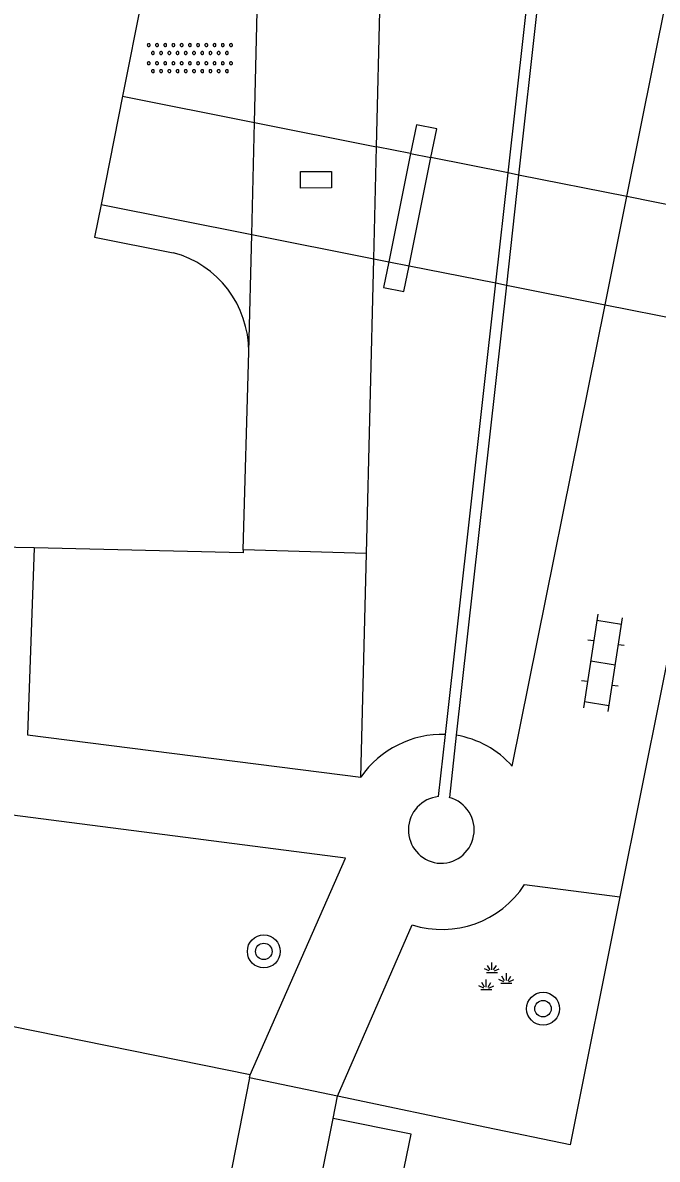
# Model space of a CAD drawing. Extents: x 125000 to 129004, y 397500 to 399008.
# Drawn here: x 127778.53 to 127793.96, y 398836.34 to 398863.96 of the extents above; entities that cross this region are included whole.
import ezdxf

# ---------------------------------------------------------------- set-up
doc = ezdxf.new("R2010")
doc.units = 0
for name, color, linetype in [('gg-afsc-hekwerk', 7, 'Continuous'), ('gg-afsc-muur', 7, 'Continuous'), ('gg-bbg-hoofdgebouw', 7, 'Continuous'), ('gg-bbg-luifel en loopbrug', 7, 'Continuous'), ('gg-knt-verharding', 7, 'Continuous'), ('gg-knt-verharding nz', 7, 'Continuous'), ('gt-grn-groengrens', 7, 'Continuous'), ('gt-symb-boom', 7, 'Continuous'), ('gt-symb-groenvak', 7, 'Continuous'), ('gt-symb-klinker verharding', 7, 'Continuous'), ('gt-symb-kolk center center', 7, 'Continuous'), ('gt-symb-overige verharding', 7, 'Continuous')]:
    doc.layers.add(name, color=color, linetype=linetype)

# ---------------------------------------------------------------- blocks, each defined once
blk = doc.blocks.new('gt0-BOOM')
at = {"layer": 'gt-symb-boom'}
for radius in [0.4, 0.2]:
    blk.add_circle((0, 0), radius, dxfattribs=at)
blk = doc.blocks.new('gt0-KL1')
at = {"layer": 'gt-symb-klinker verharding'}
for p, q in [((-1.15, 0.3), (1.15, 0.3)), ((-1, -0.3), (-1, 0.3)), ((-0.5, 0.3), (-0.5, 0.45)), ((0, -0.3), (0, 0.3)), ((0.5, 0.3), (0.5, 0.45)), ((1, -0.3), (1, 0.3)), ((-1.15, -0.3), (1.15, -0.3)), ((-0.5, -0.45), (-0.5, -0.3)), ((0.5, -0.45), (0.5, -0.3))]:
    blk.add_line(p, q, dxfattribs=at)
blk = doc.blocks.new('gt0-GRVAK')
at = {"layer": 'gt-symb-groenvak'}
for p, q in [((-0.091, 0.211), (-0.156, 0.322)), ((-0.047, 0.214), (-0.047, 0.393)), ((-0.004, 0.211), (0.061, 0.322)), ((-0.11, 0.189), (-0.228, 0.24)), ((-0.182, 0.153), (0.088, 0.153)), ((0.015, 0.189), (0.133, 0.24)), ((0.262, -0.052), (0.197, 0.059)), ((0.305, -0.049), (0.305, 0.13)), ((0.349, -0.052), (0.414, 0.059)), ((-0.245, -0.228), (-0.363, -0.177)), ((-0.318, -0.264), (-0.047, -0.264)), ((-0.226, -0.206), (-0.291, -0.095)), ((-0.183, -0.203), (-0.183, -0.024)), ((-0.139, -0.206), (-0.074, -0.095)), ((-0.12, -0.228), (-0.002, -0.177)), ((0.243, -0.074), (0.125, -0.023)), ((0.17, -0.11), (0.441, -0.11)), ((0.368, -0.074), (0.486, -0.023))]:
    blk.add_line(p, q, dxfattribs=at)
blk = doc.blocks.new('gt0-OVH')
at = {"layer": 'gt-symb-overige verharding'}
for points in [[(-0.972, 0.298), (-0.967, 0.308), (-0.965, 0.319), (-0.966, 0.33), (-0.971, 0.34), (-0.978, 0.348), (-0.988, 0.353), (-0.999, 0.355), (-1.01, 0.354), (-1.02, 0.349), (-1.028, 0.342), (-1.033, 0.332), (-1.035, 0.321), (-1.034, 0.31), (-1.029, 0.3), (-1.022, 0.292), (-1.012, 0.287), (-1.001, 0.285), (-0.99, 0.286), (-0.98, 0.291)], [(-0.772, 0.298), (-0.767, 0.308), (-0.765, 0.319), (-0.766, 0.33), (-0.771, 0.34), (-0.778, 0.348), (-0.788, 0.353), (-0.799, 0.355), (-0.81, 0.354), (-0.82, 0.349), (-0.828, 0.342), (-0.833, 0.332), (-0.835, 0.321), (-0.834, 0.31), (-0.829, 0.3), (-0.822, 0.292), (-0.812, 0.287), (-0.801, 0.285), (-0.79, 0.286), (-0.78, 0.291)], [(-0.572, 0.298), (-0.567, 0.308), (-0.565, 0.319), (-0.566, 0.33), (-0.571, 0.34), (-0.578, 0.348), (-0.588, 0.353), (-0.599, 0.355), (-0.61, 0.354), (-0.62, 0.349), (-0.628, 0.342), (-0.633, 0.332), (-0.635, 0.321), (-0.634, 0.31), (-0.629, 0.3), (-0.622, 0.292), (-0.612, 0.287), (-0.601, 0.285), (-0.59, 0.286), (-0.58, 0.291)], [(-0.372, 0.298), (-0.367, 0.308), (-0.365, 0.319), (-0.366, 0.33), (-0.371, 0.34), (-0.378, 0.348), (-0.388, 0.353), (-0.399, 0.355), (-0.41, 0.354), (-0.42, 0.349), (-0.428, 0.342), (-0.433, 0.332), (-0.435, 0.321), (-0.434, 0.31), (-0.429, 0.3), (-0.422, 0.292), (-0.412, 0.287), (-0.401, 0.285), (-0.39, 0.286), (-0.38, 0.291)], [(-0.172, 0.298), (-0.167, 0.308), (-0.165, 0.319), (-0.166, 0.33), (-0.171, 0.34), (-0.178, 0.348), (-0.188, 0.353), (-0.199, 0.355), (-0.21, 0.354), (-0.22, 0.349), (-0.228, 0.342), (-0.233, 0.332), (-0.235, 0.321), (-0.234, 0.31), (-0.229, 0.3), (-0.222, 0.292), (-0.212, 0.287), (-0.201, 0.285), (-0.19, 0.286), (-0.18, 0.291)], [(0.028, 0.298), (0.033, 0.308), (0.035, 0.319), (0.034, 0.33), (0.029, 0.34), (0.022, 0.348), (0.012, 0.353), (0.001, 0.355), (-0.01, 0.354), (-0.02, 0.349), (-0.028, 0.342), (-0.033, 0.332), (-0.035, 0.321), (-0.034, 0.31), (-0.029, 0.3), (-0.022, 0.292), (-0.012, 0.287), (-0.001, 0.285), (0.01, 0.286), (0.02, 0.291)], [(0.228, 0.298), (0.233, 0.308), (0.235, 0.319), (0.234, 0.33), (0.229, 0.34), (0.222, 0.348), (0.212, 0.353), (0.201, 0.355), (0.19, 0.354), (0.18, 0.349), (0.172, 0.342), (0.167, 0.332), (0.165, 0.321), (0.166, 0.31), (0.171, 0.3), (0.178, 0.292), (0.188, 0.287), (0.199, 0.285), (0.21, 0.286), (0.22, 0.291)], [(0.428, 0.298), (0.433, 0.308), (0.435, 0.319), (0.434, 0.33), (0.429, 0.34), (0.422, 0.348), (0.412, 0.353), (0.401, 0.355), (0.39, 0.354), (0.38, 0.349), (0.372, 0.342), (0.367, 0.332), (0.365, 0.321), (0.366, 0.31), (0.371, 0.3), (0.378, 0.292), (0.388, 0.287), (0.399, 0.285), (0.41, 0.286), (0.42, 0.291)], [(0.628, 0.298), (0.633, 0.308), (0.635, 0.319), (0.634, 0.33), (0.629, 0.34), (0.622, 0.348), (0.612, 0.353), (0.601, 0.355), (0.59, 0.354), (0.58, 0.349), (0.572, 0.342), (0.567, 0.332), (0.565, 0.321), (0.566, 0.31), (0.571, 0.3), (0.578, 0.292), (0.588, 0.287), (0.599, 0.285), (0.61, 0.286), (0.62, 0.291)], [(0.828, 0.298), (0.833, 0.308), (0.835, 0.319), (0.834, 0.33), (0.829, 0.34), (0.822, 0.348), (0.812, 0.353), (0.801, 0.355), (0.79, 0.354), (0.78, 0.349), (0.772, 0.342), (0.767, 0.332), (0.765, 0.321), (0.766, 0.31), (0.771, 0.3), (0.778, 0.292), (0.788, 0.287), (0.799, 0.285), (0.81, 0.286), (0.82, 0.291)], [(1.028, 0.298), (1.033, 0.308), (1.035, 0.319), (1.034, 0.33), (1.029, 0.34), (1.022, 0.348), (1.012, 0.353), (1.001, 0.355), (0.99, 0.354), (0.98, 0.349), (0.972, 0.342), (0.967, 0.332), (0.965, 0.321), (0.966, 0.31), (0.971, 0.3), (0.978, 0.292), (0.988, 0.287), (0.999, 0.285), (1.01, 0.286), (1.02, 0.291)], [(-0.872, 0.106), (-0.867, 0.116), (-0.865, 0.126), (-0.866, 0.137), (-0.871, 0.147), (-0.878, 0.156), (-0.888, 0.161), (-0.899, 0.163), (-0.91, 0.162), (-0.92, 0.157), (-0.928, 0.15), (-0.933, 0.14), (-0.935, 0.129), (-0.934, 0.118), (-0.929, 0.108), (-0.922, 0.1), (-0.912, 0.095), (-0.901, 0.092), (-0.89, 0.094), (-0.88, 0.098)], [(-0.672, 0.106), (-0.667, 0.116), (-0.665, 0.126), (-0.666, 0.137), (-0.671, 0.147), (-0.678, 0.156), (-0.688, 0.161), (-0.699, 0.163), (-0.71, 0.162), (-0.72, 0.157), (-0.728, 0.15), (-0.733, 0.14), (-0.735, 0.129), (-0.734, 0.118), (-0.729, 0.108), (-0.722, 0.1), (-0.712, 0.095), (-0.701, 0.092), (-0.69, 0.094), (-0.68, 0.098)], [(-0.472, 0.106), (-0.467, 0.116), (-0.465, 0.126), (-0.466, 0.137), (-0.471, 0.147), (-0.478, 0.156), (-0.488, 0.161), (-0.499, 0.163), (-0.51, 0.162), (-0.52, 0.157), (-0.528, 0.15), (-0.533, 0.14), (-0.535, 0.129), (-0.534, 0.118), (-0.529, 0.108), (-0.522, 0.1), (-0.512, 0.095), (-0.501, 0.092), (-0.49, 0.094), (-0.48, 0.098)], [(-0.272, 0.106), (-0.267, 0.116), (-0.265, 0.126), (-0.266, 0.137), (-0.271, 0.147), (-0.278, 0.156), (-0.288, 0.161), (-0.299, 0.163), (-0.31, 0.162), (-0.32, 0.157), (-0.328, 0.15), (-0.333, 0.14), (-0.335, 0.129), (-0.334, 0.118), (-0.329, 0.108), (-0.322, 0.1), (-0.312, 0.095), (-0.301, 0.092), (-0.29, 0.094), (-0.28, 0.098)], [(-0.072, 0.106), (-0.067, 0.116), (-0.065, 0.126), (-0.066, 0.137), (-0.071, 0.147), (-0.078, 0.156), (-0.088, 0.161), (-0.099, 0.163), (-0.11, 0.162), (-0.12, 0.157), (-0.128, 0.15), (-0.133, 0.14), (-0.135, 0.129), (-0.134, 0.118), (-0.129, 0.108), (-0.122, 0.1), (-0.112, 0.095), (-0.101, 0.092), (-0.09, 0.094), (-0.08, 0.098)], [(0.128, 0.106), (0.133, 0.116), (0.135, 0.126), (0.134, 0.137), (0.129, 0.147), (0.122, 0.156), (0.112, 0.161), (0.101, 0.163), (0.09, 0.162), (0.08, 0.157), (0.072, 0.15), (0.067, 0.14), (0.065, 0.129), (0.066, 0.118), (0.071, 0.108), (0.078, 0.1), (0.088, 0.095), (0.099, 0.092), (0.11, 0.094), (0.12, 0.098)], [(0.328, 0.106), (0.333, 0.116), (0.335, 0.126), (0.334, 0.137), (0.329, 0.147), (0.322, 0.156), (0.312, 0.161), (0.301, 0.163), (0.29, 0.162), (0.28, 0.157), (0.272, 0.15), (0.267, 0.14), (0.265, 0.129), (0.266, 0.118), (0.271, 0.108), (0.278, 0.1), (0.288, 0.095), (0.299, 0.092), (0.31, 0.094), (0.32, 0.098)], [(0.528, 0.106), (0.533, 0.116), (0.535, 0.126), (0.534, 0.137), (0.529, 0.147), (0.522, 0.156), (0.512, 0.161), (0.501, 0.163), (0.49, 0.162), (0.48, 0.157), (0.472, 0.15), (0.467, 0.14), (0.465, 0.129), (0.466, 0.118), (0.471, 0.108), (0.478, 0.1), (0.488, 0.095), (0.499, 0.092), (0.51, 0.094), (0.52, 0.098)], [(0.728, 0.106), (0.733, 0.116), (0.735, 0.126), (0.734, 0.137), (0.729, 0.147), (0.722, 0.156), (0.712, 0.161), (0.701, 0.163), (0.69, 0.162), (0.68, 0.157), (0.672, 0.15), (0.667, 0.14), (0.665, 0.129), (0.666, 0.118), (0.671, 0.108), (0.678, 0.1), (0.688, 0.095), (0.699, 0.092), (0.71, 0.094), (0.72, 0.098)], [(0.928, 0.106), (0.933, 0.116), (0.935, 0.126), (0.934, 0.137), (0.929, 0.147), (0.922, 0.156), (0.912, 0.161), (0.901, 0.163), (0.89, 0.162), (0.88, 0.157), (0.872, 0.15), (0.867, 0.14), (0.865, 0.129), (0.866, 0.118), (0.871, 0.108), (0.878, 0.1), (0.888, 0.095), (0.899, 0.092), (0.91, 0.094), (0.92, 0.098)], [(-0.972, -0.142), (-0.967, -0.132), (-0.965, -0.121), (-0.966, -0.11), (-0.971, -0.1), (-0.978, -0.092), (-0.988, -0.087), (-0.999, -0.085), (-1.01, -0.086), (-1.02, -0.091), (-1.028, -0.098), (-1.033, -0.108), (-1.035, -0.119), (-1.034, -0.13), (-1.029, -0.14), (-1.022, -0.148), (-1.012, -0.153), (-1.001, -0.155), (-0.99, -0.154), (-0.98, -0.149)], [(-0.772, -0.142), (-0.767, -0.132), (-0.765, -0.121), (-0.766, -0.11), (-0.771, -0.1), (-0.778, -0.092), (-0.788, -0.087), (-0.799, -0.085), (-0.81, -0.086), (-0.82, -0.091), (-0.828, -0.098), (-0.833, -0.108), (-0.835, -0.119), (-0.834, -0.13), (-0.829, -0.14), (-0.822, -0.148), (-0.812, -0.153), (-0.801, -0.155), (-0.79, -0.154), (-0.78, -0.149)], [(-0.572, -0.142), (-0.567, -0.132), (-0.565, -0.121), (-0.566, -0.11), (-0.571, -0.1), (-0.578, -0.092), (-0.588, -0.087), (-0.599, -0.085), (-0.61, -0.086), (-0.62, -0.091), (-0.628, -0.098), (-0.633, -0.108), (-0.635, -0.119), (-0.634, -0.13), (-0.629, -0.14), (-0.622, -0.148), (-0.612, -0.153), (-0.601, -0.155), (-0.59, -0.154), (-0.58, -0.149)], [(-0.372, -0.142), (-0.367, -0.132), (-0.365, -0.121), (-0.366, -0.11), (-0.371, -0.1), (-0.378, -0.092), (-0.388, -0.087), (-0.399, -0.085), (-0.41, -0.086), (-0.42, -0.091), (-0.428, -0.098), (-0.433, -0.108), (-0.435, -0.119), (-0.434, -0.13), (-0.429, -0.14), (-0.422, -0.148), (-0.412, -0.153), (-0.401, -0.155), (-0.39, -0.154), (-0.38, -0.149)], [(-0.172, -0.142), (-0.167, -0.132), (-0.165, -0.121), (-0.166, -0.11), (-0.171, -0.1), (-0.178, -0.092), (-0.188, -0.087), (-0.199, -0.085), (-0.21, -0.086), (-0.22, -0.091), (-0.228, -0.098), (-0.233, -0.108), (-0.235, -0.119), (-0.234, -0.13), (-0.229, -0.14), (-0.222, -0.148), (-0.212, -0.153), (-0.201, -0.155), (-0.19, -0.154), (-0.18, -0.149)], [(0.028, -0.142), (0.033, -0.132), (0.035, -0.121), (0.034, -0.11), (0.029, -0.1), (0.022, -0.092), (0.012, -0.087), (0.001, -0.085), (-0.01, -0.086), (-0.02, -0.091), (-0.028, -0.098), (-0.033, -0.108), (-0.035, -0.119), (-0.034, -0.13), (-0.029, -0.14), (-0.022, -0.148), (-0.012, -0.153), (-0.001, -0.155), (0.01, -0.154), (0.02, -0.149)], [(0.228, -0.142), (0.233, -0.132), (0.235, -0.121), (0.234, -0.11), (0.229, -0.1), (0.222, -0.092), (0.212, -0.087), (0.201, -0.085), (0.19, -0.086), (0.18, -0.091), (0.172, -0.098), (0.167, -0.108), (0.165, -0.119), (0.166, -0.13), (0.171, -0.14), (0.178, -0.148), (0.188, -0.153), (0.199, -0.155), (0.21, -0.154), (0.22, -0.149)], [(0.428, -0.142), (0.433, -0.132), (0.435, -0.121), (0.434, -0.11), (0.429, -0.1), (0.422, -0.092), (0.412, -0.087), (0.401, -0.085), (0.39, -0.086), (0.38, -0.091), (0.372, -0.098), (0.367, -0.108), (0.365, -0.119), (0.366, -0.13), (0.371, -0.14), (0.378, -0.148), (0.388, -0.153), (0.399, -0.155), (0.41, -0.154), (0.42, -0.149)], [(0.628, -0.142), (0.633, -0.132), (0.635, -0.121), (0.634, -0.11), (0.629, -0.1), (0.622, -0.092), (0.612, -0.087), (0.601, -0.085), (0.59, -0.086), (0.58, -0.091), (0.572, -0.098), (0.567, -0.108), (0.565, -0.119), (0.566, -0.13), (0.571, -0.14), (0.578, -0.148), (0.588, -0.153), (0.599, -0.155), (0.61, -0.154), (0.62, -0.149)], [(0.828, -0.142), (0.833, -0.132), (0.835, -0.121), (0.834, -0.11), (0.829, -0.1), (0.822, -0.092), (0.812, -0.087), (0.801, -0.085), (0.79, -0.086), (0.78, -0.091), (0.772, -0.098), (0.767, -0.108), (0.765, -0.119), (0.766, -0.13), (0.771, -0.14), (0.778, -0.148), (0.788, -0.153), (0.799, -0.155), (0.81, -0.154), (0.82, -0.149)], [(1.028, -0.142), (1.033, -0.132), (1.035, -0.121), (1.034, -0.11), (1.029, -0.1), (1.022, -0.092), (1.012, -0.087), (1.001, -0.085), (0.99, -0.086), (0.98, -0.091), (0.972, -0.098), (0.967, -0.108), (0.965, -0.119), (0.966, -0.13), (0.971, -0.14), (0.978, -0.148), (0.988, -0.153), (0.999, -0.155), (1.01, -0.154), (1.02, -0.149)], [(-0.872, -0.334), (-0.867, -0.324), (-0.865, -0.314), (-0.866, -0.303), (-0.871, -0.293), (-0.878, -0.284), (-0.888, -0.279), (-0.899, -0.277), (-0.91, -0.278), (-0.92, -0.283), (-0.928, -0.29), (-0.933, -0.3), (-0.935, -0.311), (-0.934, -0.322), (-0.929, -0.332), (-0.922, -0.34), (-0.912, -0.345), (-0.901, -0.348), (-0.89, -0.346), (-0.88, -0.342)], [(-0.672, -0.334), (-0.667, -0.324), (-0.665, -0.314), (-0.666, -0.303), (-0.671, -0.293), (-0.678, -0.284), (-0.688, -0.279), (-0.699, -0.277), (-0.71, -0.278), (-0.72, -0.283), (-0.728, -0.29), (-0.733, -0.3), (-0.735, -0.311), (-0.734, -0.322), (-0.729, -0.332), (-0.722, -0.34), (-0.712, -0.345), (-0.701, -0.348), (-0.69, -0.346), (-0.68, -0.342)], [(-0.472, -0.334), (-0.467, -0.324), (-0.465, -0.314), (-0.466, -0.303), (-0.471, -0.293), (-0.478, -0.284), (-0.488, -0.279), (-0.499, -0.277), (-0.51, -0.278), (-0.52, -0.283), (-0.528, -0.29), (-0.533, -0.3), (-0.535, -0.311), (-0.534, -0.322), (-0.529, -0.332), (-0.522, -0.34), (-0.512, -0.345), (-0.501, -0.348), (-0.49, -0.346), (-0.48, -0.342)], [(-0.272, -0.334), (-0.267, -0.324), (-0.265, -0.314), (-0.266, -0.303), (-0.271, -0.293), (-0.278, -0.284), (-0.288, -0.279), (-0.299, -0.277), (-0.31, -0.278), (-0.32, -0.283), (-0.328, -0.29), (-0.333, -0.3), (-0.335, -0.311), (-0.334, -0.322), (-0.329, -0.332), (-0.322, -0.34), (-0.312, -0.345), (-0.301, -0.348), (-0.29, -0.346), (-0.28, -0.342)], [(-0.072, -0.334), (-0.067, -0.324), (-0.065, -0.314), (-0.066, -0.303), (-0.071, -0.293), (-0.078, -0.284), (-0.088, -0.279), (-0.099, -0.277), (-0.11, -0.278), (-0.12, -0.283), (-0.128, -0.29), (-0.133, -0.3), (-0.135, -0.311), (-0.134, -0.322), (-0.129, -0.332), (-0.122, -0.34), (-0.112, -0.345), (-0.101, -0.348), (-0.09, -0.346), (-0.08, -0.342)], [(0.128, -0.334), (0.133, -0.324), (0.135, -0.314), (0.134, -0.303), (0.129, -0.293), (0.122, -0.284), (0.112, -0.279), (0.101, -0.277), (0.09, -0.278), (0.08, -0.283), (0.072, -0.29), (0.067, -0.3), (0.065, -0.311), (0.066, -0.322), (0.071, -0.332), (0.078, -0.34), (0.088, -0.345), (0.099, -0.348), (0.11, -0.346), (0.12, -0.342)], [(0.328, -0.334), (0.333, -0.324), (0.335, -0.314), (0.334, -0.303), (0.329, -0.293), (0.322, -0.284), (0.312, -0.279), (0.301, -0.277), (0.29, -0.278), (0.28, -0.283), (0.272, -0.29), (0.267, -0.3), (0.265, -0.311), (0.266, -0.322), (0.271, -0.332), (0.278, -0.34), (0.288, -0.345), (0.299, -0.348), (0.31, -0.346), (0.32, -0.342)], [(0.528, -0.334), (0.533, -0.324), (0.535, -0.314), (0.534, -0.303), (0.529, -0.293), (0.522, -0.284), (0.512, -0.279), (0.501, -0.277), (0.49, -0.278), (0.48, -0.283), (0.472, -0.29), (0.467, -0.3), (0.465, -0.311), (0.466, -0.322), (0.471, -0.332), (0.478, -0.34), (0.488, -0.345), (0.499, -0.348), (0.51, -0.346), (0.52, -0.342)], [(0.728, -0.334), (0.733, -0.324), (0.735, -0.314), (0.734, -0.303), (0.729, -0.293), (0.722, -0.284), (0.712, -0.279), (0.701, -0.277), (0.69, -0.278), (0.68, -0.283), (0.672, -0.29), (0.667, -0.3), (0.665, -0.311), (0.666, -0.322), (0.671, -0.332), (0.678, -0.34), (0.688, -0.345), (0.699, -0.348), (0.71, -0.346), (0.72, -0.342)], [(0.928, -0.334), (0.933, -0.324), (0.935, -0.314), (0.934, -0.303), (0.929, -0.293), (0.922, -0.284), (0.912, -0.279), (0.901, -0.277), (0.89, -0.278), (0.88, -0.283), (0.872, -0.29), (0.867, -0.3), (0.865, -0.311), (0.866, -0.322), (0.871, -0.332), (0.878, -0.34), (0.888, -0.345), (0.899, -0.348), (0.91, -0.346), (0.92, -0.342)]]:
    blk.add_lwpolyline(points, close=True, dxfattribs=at)
blk = doc.blocks.new('gt0-KOLKCC')
at = {"layer": 'gt-symb-kolk center center'}
blk.add_lwpolyline([(-0.375, 0.2), (0.375, 0.2), (0.375, -0.2), (-0.375, -0.2)], close=True, dxfattribs=at)

msp = doc.modelspace()

# ---------------------------------------------------------------- linework, layer by layer
at = {"layer": 'gg-afsc-hekwerk'}
for p, q in [((127795.808, 398856.493), (127793.048, 398842.726)), ((127786.886, 398851.065), (127783.89, 398851.158)), ((127786.75, 398845.633), (127786.886, 398851.065)), ((127793.048, 398842.726), (127791.838, 398836.693)), ((127786.186, 398837.876), (127784.045, 398838.323)), ((127789.805, 398837.119), (127786.186, 398837.876)), ((127791.838, 398836.693), (127789.805, 398837.119))]:
    msp.add_line(p, q, dxfattribs=at)
msp.add_lwpolyline([(127778.801, 398851.2), (127778.639, 398846.661), (127786.75, 398845.633)], dxfattribs=at)
at = {"layer": 'gg-afsc-muur'}
for p, q in [((127787.96, 398860.786), (127787.429, 398858.158)), ((127787.924, 398858.06), (127788.455, 398860.688))]:
    msp.add_line(p, q, dxfattribs=at)
for points in [[(127788.455, 398860.688), (127788.596, 398861.387), (127788.101, 398861.487), (127787.96, 398860.786)], [(127787.429, 398858.158), (127787.303, 398857.534), (127787.798, 398857.435), (127787.924, 398858.06)]]:
    msp.add_lwpolyline(points, dxfattribs=at)
at = {"layer": 'gg-bbg-hoofdgebouw'}
for p, q in [((127781.616, 398865.505), (127780.954, 398862.18)), ((127780.954, 398862.18), (127780.431, 398859.549)), ((127783.89, 398851.158), (127784.022, 398855.97)), ((127778.801, 398851.2), (127776.613, 398851.25)), ((127784.045, 398838.323), (127780.437, 398820.189)), ((127784.045, 398838.323), (127784.059, 398838.393))]:
    msp.add_line(p, q, dxfattribs=at)
for points in [[(127780.431, 398859.549), (127780.273, 398858.757), (127782.185, 398858.376)], [(127783.89, 398851.158), (127783.888, 398851.085), (127778.801, 398851.2)], [(127784.059, 398838.393), (127737.683, 398847.795), (127737.681, 398848.255)]]:
    msp.add_lwpolyline(points, dxfattribs=at)
msp.add_arc((127781.545, 398855.983), 2.477, 359.6969, 75.0271, dxfattribs=at)
at = {"layer": 'gg-bbg-luifel en loopbrug'}
for p, q in [((127780.954, 398862.18), (127784.166, 398861.541)), ((127784.166, 398861.541), (127787.132, 398860.951)), ((127787.96, 398860.786), (127787.132, 398860.951)), ((127787.96, 398860.786), (127788.455, 398860.688)), ((127790.334, 398860.314), (127788.455, 398860.688)), ((127790.587, 398860.263), (127790.334, 398860.314)), ((127793.216, 398859.74), (127790.587, 398860.263)), ((127780.431, 398859.549), (127784.095, 398858.821)), ((127796.334, 398859.12), (127793.216, 398859.74)), ((127784.095, 398858.821), (127787.064, 398858.231)), ((127787.064, 398858.231), (127787.429, 398858.158)), ((127787.429, 398858.158), (127787.924, 398858.06)), ((127787.924, 398858.06), (127790.035, 398857.64)), ((127790.035, 398857.64), (127790.289, 398857.59)), ((127790.289, 398857.59), (127792.688, 398857.113)), ((127792.688, 398857.113), (127795.808, 398856.493))]:
    msp.add_line(p, q, dxfattribs=at)
at = {"layer": 'gg-knt-verharding'}
for p, q in [((127793.216, 398859.74), (127806.211, 398924.382)), ((127787.132, 398860.951), (127788.503, 398916.077)), ((127784.166, 398861.541), (127784.259, 398865.423)), ((127784.022, 398855.97), (127784.095, 398858.821)), ((127786.886, 398851.065), (127787.064, 398858.231)), ((127788.81, 398846.668), (127790.035, 398857.64)), ((127790.289, 398857.59), (127789.071, 398846.649)), ((127790.433, 398845.894), (127792.688, 398857.113)), ((127788.641, 398845.158), (127788.81, 398846.668)), ((127789.071, 398846.649), (127788.902, 398845.134)), ((127790.733, 398843.019), (127793.048, 398842.726)), ((127786.186, 398837.876), (127787.997, 398842.041)), ((127786.078, 398837.338), (127786.186, 398837.876)), ((127782.617, 398820.1), (127786.078, 398837.338))]:
    msp.add_line(p, q, dxfattribs=at)
for points in [[(127790.334, 398860.314), (127797.494, 398924.403), (127797.726, 398924.371), (127790.587, 398860.263)], [(127784.059, 398838.393), (127786.373, 398843.659), (127740.468, 398849.586), (127740.207, 398847.876), (127737.681, 398848.255)]]:
    msp.add_lwpolyline(points, dxfattribs=at)
for centre, radius, start, end in [((127788.734, 398844.251), 2.418, 88.2014, 145.151), ((127788.69, 398844.356), 2.325, 41.4294, 80.5686), ((127788.719, 398844.349), 0.813, 95.5054, 262.1534), ((127788.696, 398844.349), 0.811, 263.7486, 75.3123), ((127788.722, 398844.329), 2.4, 252.4182, 326.9212)]:
    msp.add_arc(centre, radius, start, end, dxfattribs=at)
at = {"layer": 'gg-knt-verharding nz'}
for p, q in [((127784.095, 398858.821), (127784.166, 398861.541)), ((127787.064, 398858.231), (127787.132, 398860.951)), ((127790.035, 398857.64), (127790.334, 398860.314)), ((127790.587, 398860.263), (127790.289, 398857.59)), ((127792.688, 398857.113), (127793.216, 398859.74))]:
    msp.add_line(p, q, dxfattribs=at)
at = {"layer": 'gt-grn-groengrens'}
msp.add_lwpolyline([(127784.604, 398820.606), (127787.973, 398836.958), (127786.078, 398837.338)], dxfattribs=at)

# ---------------------------------------------------------------- block references
at = {"layer": 'gt-symb-boom'}
for p in [(127784.39, 398841.396), (127791.181, 398840.004)]:
    msp.add_blockref('gt0-BOOM', p, dxfattribs=at)
at = {"layer": 'gt-symb-groenvak'}
msp.add_blockref('gt0-GRVAK', (127789.984, 398840.734), dxfattribs=at)
at = {"layer": 'gt-symb-klinker verharding', "rotation": -98.74616226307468}
msp.add_blockref('gt0-KL1', (127792.637, 398848.409), dxfattribs=at)
at = {"layer": 'gt-symb-kolk center center', "rotation": -179.94270423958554}
msp.add_blockref('gt0-KOLKCC', (127785.659, 398860.148), dxfattribs=at)
at = {"layer": 'gt-symb-overige verharding'}
msp.add_blockref('gt0-OVH', (127782.592, 398863.101), dxfattribs=at)

doc.saveas('drawing.dxf')
